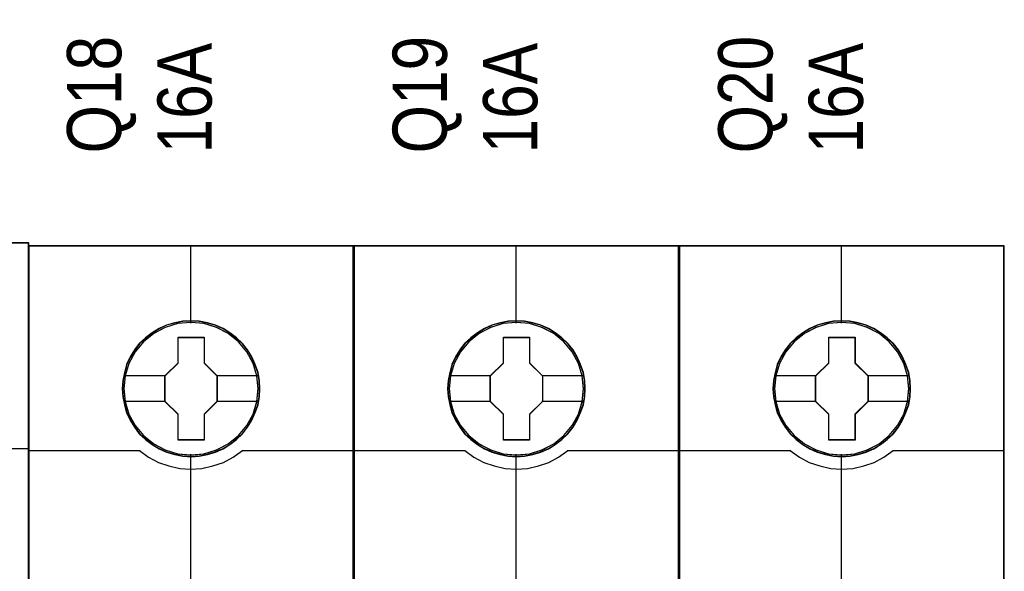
# Model space of a CAD drawing. Header units: millimetres. Extents: x -1290 to 1795, y -4192 to -1311.
# Tile 530 of 656: x 1084.77 to 1095.65, y -3002.36 to -2996.27. Entities that reach past the tile are written whole.
import ezdxf

# ---------------------------------------------------------------- set-up
doc = ezdxf.new("R2010")
doc.units = ezdxf.units.MM
doc.layers.add('45', color=7, linetype='Continuous')
doc.layers.add('Aparatura', color=7, linetype='Continuous', lineweight=13)
doc.styles.get("Standard").update_dxf_attribs({"font": 'ARIALN.TTF', "width": 0.8})

# ---------------------------------------------------------------- blocks, each defined once
blk = doc.blocks.new('*U411')
at = {"layer": '45', "color": 7}
for points in [[(189.646347, -533.443271), (117.625529, -533.443271), (117.625529, -615.466039), (189.646347, -615.466039), (189.646347, -533.443271)], [(189.624863, -533.464815), (117.647013, -533.464815), (117.647013, -615.44629), (189.624863, -615.44629), (189.624863, -533.464815)]]:
    blk.add_lwpolyline(points, close=True, dxfattribs=at)
at = {"layer": '45', "color": 139}
blk.add_lwpolyline([(189.646347, -533.443271), (117.625529, -533.443271), (117.625529, -615.466039), (189.646347, -615.466039), (189.646347, -533.443271)], close=True, dxfattribs=at)
blk.add_lwpolyline([(183.430371, -544.800711), (189.646347, -544.800711)], dxfattribs=at)
blk = doc.blocks.new('*U412')
at = {"layer": '45', "color": 7}
for points in [[(207.58889, -533.603058), (189.615912, -533.603058), (189.615912, -615.327797), (207.58889, -615.327797), (207.58889, -533.603058)], [(202.405927, -541.504492), (202.383618, -541.053127), (202.311117, -540.601761), (202.154961, -540.16691), (201.970919, -539.748571), (201.736685, -539.357755), (201.457834, -539.010975), (201.123213, -538.691717), (200.75513, -538.410989), (200.387046, -538.168794), (199.952039, -537.981642), (199.517032, -537.85504), (199.059716, -537.766969), (198.607978, -537.744951), (198.150663, -537.766969), (197.704501, -537.85504), (197.252763, -537.981642), (196.840064, -538.168794), (196.449672, -538.410989), (196.087166, -538.691717), (195.746968, -539.010975), (195.484848, -539.357755), (195.23946, -539.748571), (195.038687, -540.16691), (194.92157, -540.601761), (194.832337, -541.053127), (194.798875, -541.504492), (194.832337, -541.950352), (194.92157, -542.390708), (195.038687, -542.82556), (195.23946, -543.238394), (195.484848, -543.634715), (195.746968, -543.992504), (196.087166, -544.311762), (196.449672, -544.592489), (196.840064, -544.823676), (197.252763, -545.010828), (197.704501, -545.142934), (198.150663, -545.23651), (198.607978, -545.258528), (199.059716, -545.23651), (199.517032, -545.142934), (199.952039, -545.010828), (200.387046, -544.823676), (200.75513, -544.592489), (201.123213, -544.311762), (201.457834, -543.992504), (201.736685, -543.634715), (201.970919, -543.238394), (202.154961, -542.82556), (202.311117, -542.390708), (202.383618, -541.950352), (202.405927, -541.504492)], [(202.405927, -541.504492), (202.383618, -541.053127), (202.311117, -540.601761), (202.154961, -540.16691), (201.970919, -539.748571), (201.736685, -539.357755), (201.457834, -539.010975), (201.123213, -538.691717), (200.75513, -538.410989), (200.387046, -538.168794), (199.952039, -537.981642), (199.517032, -537.85504), (199.059716, -537.766969), (198.607978, -537.744951), (198.150663, -537.766969), (197.704501, -537.85504), (197.252763, -537.981642), (196.840064, -538.168794), (196.449672, -538.410989), (196.087166, -538.691717), (195.746968, -539.010975), (195.484848, -539.357755), (195.23946, -539.748571), (195.038687, -540.16691), (194.92157, -540.601761), (194.832337, -541.053127), (194.798875, -541.504492), (194.832337, -541.950352), (194.92157, -542.390708), (195.038687, -542.82556), (195.23946, -543.238394), (195.484848, -543.634715), (195.746968, -543.992504), (196.087166, -544.311762), (196.449672, -544.592489), (196.840064, -544.823676), (197.252763, -545.010828), (197.704501, -545.142934), (198.150663, -545.23651), (198.607978, -545.258528), (199.059716, -545.23651), (199.517032, -545.142934), (199.952039, -545.010828), (200.387046, -544.823676), (200.75513, -544.592489), (201.123213, -544.311762), (201.457834, -543.992504), (201.736685, -543.634715), (201.970919, -543.238394), (202.154961, -542.82556), (202.311117, -542.390708), (202.383618, -541.950352), (202.405927, -541.504492)], [(197.88806, -538.648016), (199.338984, -538.648016), (199.338984, -540.075871), (200.058823, -540.781528), (200.058823, -542.209383), (199.338984, -542.926066), (199.338984, -544.342895), (197.88806, -544.342895), (197.88806, -542.926066), (197.15135, -542.209383), (197.15135, -540.781528), (197.88806, -540.075871), (197.88806, -538.648016)], [(197.88806, -538.648016), (199.338984, -538.648016), (199.338984, -538.648016), (199.338984, -540.075871), (199.338984, -540.075871), (200.058823, -540.781528), (200.058823, -540.781528), (200.058823, -542.209383), (200.058823, -542.209383), (199.338984, -542.926066), (199.338984, -542.926066), (199.338984, -544.342895), (199.338984, -544.342895), (197.88806, -544.342895), (197.88806, -544.342895), (197.88806, -542.926066), (197.88806, -542.926066), (197.15135, -542.209383), (197.15135, -542.209383), (197.15135, -540.781528), (197.15135, -540.781528), (197.88806, -540.075871), (197.88806, -540.075871), (197.88806, -538.648016), (197.88806, -538.648016)], [(197.896437, -538.66597), (199.328599, -538.66597), (199.328599, -540.084821), (200.039129, -540.78603), (200.039129, -542.204881), (199.328599, -542.917046), (199.328599, -544.324941), (197.896437, -544.324941), (197.896437, -542.917046), (197.169253, -542.204881), (197.169253, -540.78603), (197.896437, -540.084821), (197.896437, -538.66597)]]:
    blk.add_lwpolyline(points, close=True, dxfattribs=at)
at = {"layer": '45', "color": 139}
for points in [[(207.58889, -533.603058), (189.615912, -533.603058), (189.615912, -615.327797), (207.58889, -615.327797), (207.58889, -533.603058)], [(202.386233, -541.504478), (202.364035, -541.05527), (202.291892, -540.606062), (202.136508, -540.173289), (201.953376, -539.75695), (201.720299, -539.368001), (201.442826, -539.022878), (201.109859, -538.705146), (200.743595, -538.42576), (200.377331, -538.184722), (199.944474, -537.998465), (199.511616, -537.872467), (199.056561, -537.784817), (198.607055, -537.762904), (198.152, -537.784817), (197.708044, -537.872467), (197.258538, -537.998465), (196.847878, -538.184722), (196.459417, -538.42576), (196.098702, -538.705146), (195.760186, -539.022878), (195.499361, -539.368001), (195.255185, -539.75695), (195.055405, -540.173289), (194.938866, -540.606062), (194.850075, -541.05527), (194.816779, -541.504478), (194.850075, -541.948208), (194.938866, -542.38646), (195.055405, -542.819234), (195.255185, -543.230095), (195.499361, -543.624521), (195.760186, -543.980601), (196.098702, -544.298333), (196.459417, -544.577719), (196.847878, -544.807801), (197.258538, -544.994058), (197.708044, -545.125533), (198.152, -545.218662), (198.607055, -545.240574), (199.056561, -545.218662), (199.511616, -545.125533), (199.944474, -544.994058), (200.377331, -544.807801), (200.743595, -544.577719), (201.109859, -544.298333), (201.442826, -543.980601), (201.720299, -543.624521), (201.953376, -543.230095), (202.136508, -542.819234), (202.291892, -542.38646), (202.364035, -541.948208), (202.386233, -541.504478)], [(202.316411, -541.504432), (202.23832, -540.783318), (202.031936, -540.100737), (201.691682, -539.467697), (201.223135, -538.911724), (200.665342, -538.454835), (200.023879, -538.119049), (199.326637, -537.904366), (198.601506, -537.838309), (197.876374, -537.904366), (197.179132, -538.119049), (196.543248, -538.454835), (195.979876, -538.911724), (195.51133, -539.467697), (195.171076, -540.100737), (194.964692, -540.783318), (194.886601, -541.504432), (194.964692, -542.220042), (195.171076, -542.908128), (195.51133, -543.535663), (195.979876, -544.091636), (196.543248, -544.543021), (197.179132, -544.884312), (197.876374, -545.09349), (198.601506, -545.170555), (199.326637, -545.09349), (200.023879, -544.884312), (200.665342, -544.543021), (201.223135, -544.091636), (201.691682, -543.535663), (202.031936, -542.908128), (202.23832, -542.220042), (202.316411, -541.504432)], [(202.31104, -541.498987), (202.238523, -540.783366), (202.032127, -540.100773), (201.686276, -539.462219), (201.22886, -538.906236), (200.665457, -538.454845), (200.01838, -538.113548), (199.3211, -537.904367), (198.595928, -537.838309), (197.876334, -537.904367), (197.184631, -538.113548), (196.537555, -538.454845), (195.974152, -538.906236), (195.516735, -539.462219), (195.170884, -540.100773), (194.958911, -540.783366), (194.891972, -541.498987), (194.958911, -542.214608), (195.170884, -542.902705), (195.516735, -543.53025), (195.974152, -544.091738), (196.537555, -544.543129), (197.184631, -544.878921), (197.876334, -545.093607), (198.595928, -545.165169), (199.3211, -545.093607), (200.01838, -544.878921), (200.665457, -544.543129), (201.22886, -544.091738), (201.686276, -543.53025), (202.032127, -542.902705), (202.238523, -542.214608), (202.31104, -541.498987)]]:
    blk.add_lwpolyline(points, close=True, dxfattribs=at)
at = {"layer": '45', "color": 59}
blk.add_lwpolyline([(207.569197, -533.622807), (189.633815, -533.622807), (189.633815, -615.309843), (207.569197, -615.309843), (207.569197, -533.622807)], close=True, dxfattribs=at)
at = {"layer": '45', "color": 139}
for points in [[(198.576441, -533.603058), (198.576441, -537.881398)], [(189.615912, -544.924591), (195.796081, -544.924591)], [(195.758485, -544.924591), (196.261338, -545.282765), (196.80889, -545.572716), (197.384378, -545.771701), (197.993389, -545.908149), (198.596814, -545.947946), (199.211413, -545.908149), (199.820424, -545.771701), (200.395912, -545.572716), (200.932289, -545.282765), (201.446317, -544.924591)], [(198.576441, -545.122081), (198.576441, -552.34481)], [(201.40693, -544.924591), (207.58889, -544.924591)]]:
    blk.add_lwpolyline(points, dxfattribs=at)
at = {"layer": '45', "color": 7}
for points in [[(194.870488, -540.768335), (197.188947, -540.768335)], [(200.019436, -540.768335), (202.334314, -540.768335)], [(194.870488, -542.186669), (197.188947, -542.186669)], [(200.019436, -542.186669), (202.334314, -542.186669)]]:
    blk.add_lwpolyline(points, dxfattribs=at)
blk = doc.blocks.new('*U413')
at = {"layer": '45', "color": 7}
for points in [[(225.574401, -533.603058), (207.601423, -533.603058), (207.601423, -615.327797), (225.574401, -615.327797), (225.574401, -533.603058)], [(220.391438, -541.504492), (220.36913, -541.053127), (220.296628, -540.601761), (220.140472, -540.16691), (219.95643, -539.748571), (219.722196, -539.357755), (219.443345, -539.010975), (219.108724, -538.691717), (218.740641, -538.410989), (218.372557, -538.168794), (217.93755, -537.981642), (217.502543, -537.85504), (217.045227, -537.766969), (216.593489, -537.744951), (216.136174, -537.766969), (215.690012, -537.85504), (215.238274, -537.981642), (214.825575, -538.168794), (214.435183, -538.410989), (214.072677, -538.691717), (213.732479, -539.010975), (213.47036, -539.357755), (213.224971, -539.748571), (213.024198, -540.16691), (212.907081, -540.601761), (212.817849, -541.053127), (212.784386, -541.504492), (212.817849, -541.950352), (212.907081, -542.390708), (213.024198, -542.82556), (213.224971, -543.238394), (213.47036, -543.634715), (213.732479, -543.992504), (214.072677, -544.311762), (214.435183, -544.592489), (214.825575, -544.823676), (215.238274, -545.010828), (215.690012, -545.142934), (216.136174, -545.23651), (216.593489, -545.258528), (217.045227, -545.23651), (217.502543, -545.142934), (217.93755, -545.010828), (218.372557, -544.823676), (218.740641, -544.592489), (219.108724, -544.311762), (219.443345, -543.992504), (219.722196, -543.634715), (219.95643, -543.238394), (220.140472, -542.82556), (220.296628, -542.390708), (220.36913, -541.950352), (220.391438, -541.504492)], [(220.391438, -541.504492), (220.36913, -541.053127), (220.296628, -540.601761), (220.140472, -540.16691), (219.95643, -539.748571), (219.722196, -539.357755), (219.443345, -539.010975), (219.108724, -538.691717), (218.740641, -538.410989), (218.372557, -538.168794), (217.93755, -537.981642), (217.502543, -537.85504), (217.045227, -537.766969), (216.593489, -537.744951), (216.136174, -537.766969), (215.690012, -537.85504), (215.238274, -537.981642), (214.825575, -538.168794), (214.435183, -538.410989), (214.072677, -538.691717), (213.732479, -539.010975), (213.47036, -539.357755), (213.224971, -539.748571), (213.024198, -540.16691), (212.907081, -540.601761), (212.817849, -541.053127), (212.784386, -541.504492), (212.817849, -541.950352), (212.907081, -542.390708), (213.024198, -542.82556), (213.224971, -543.238394), (213.47036, -543.634715), (213.732479, -543.992504), (214.072677, -544.311762), (214.435183, -544.592489), (214.825575, -544.823676), (215.238274, -545.010828), (215.690012, -545.142934), (216.136174, -545.23651), (216.593489, -545.258528), (217.045227, -545.23651), (217.502543, -545.142934), (217.93755, -545.010828), (218.372557, -544.823676), (218.740641, -544.592489), (219.108724, -544.311762), (219.443345, -543.992504), (219.722196, -543.634715), (219.95643, -543.238394), (220.140472, -542.82556), (220.296628, -542.390708), (220.36913, -541.950352), (220.391438, -541.504492)], [(215.873571, -538.648016), (217.324495, -538.648016), (217.324495, -540.075871), (218.044334, -540.781528), (218.044334, -542.209383), (217.324495, -542.926066), (217.324495, -544.342895), (215.873571, -544.342895), (215.873571, -542.926066), (215.136861, -542.209383), (215.136861, -540.781528), (215.873571, -540.075871), (215.873571, -538.648016)], [(215.873571, -538.648016), (217.324495, -538.648016), (217.324495, -538.648016), (217.324495, -540.075871), (217.324495, -540.075871), (218.044334, -540.781528), (218.044334, -540.781528), (218.044334, -542.209383), (218.044334, -542.209383), (217.324495, -542.926066), (217.324495, -542.926066), (217.324495, -544.342895), (217.324495, -544.342895), (215.873571, -544.342895), (215.873571, -544.342895), (215.873571, -542.926066), (215.873571, -542.926066), (215.136861, -542.209383), (215.136861, -542.209383), (215.136861, -540.781528), (215.136861, -540.781528), (215.873571, -540.075871), (215.873571, -540.075871), (215.873571, -538.648016), (215.873571, -538.648016)], [(215.883738, -538.66597), (217.3159, -538.66597), (217.3159, -540.084821), (218.026431, -540.78603), (218.026431, -542.204881), (217.3159, -542.917046), (217.3159, -544.324941), (215.883738, -544.324941), (215.883738, -542.917046), (215.156555, -542.204881), (215.156555, -540.78603), (215.883738, -540.084821), (215.883738, -538.66597)]]:
    blk.add_lwpolyline(points, close=True, dxfattribs=at)
at = {"layer": '45', "color": 139}
for points in [[(225.574401, -533.603058), (207.601423, -533.603058), (207.601423, -615.327797), (225.574401, -615.327797), (225.574401, -533.603058)], [(220.373534, -541.504478), (220.351331, -541.05527), (220.279171, -540.606062), (220.12375, -540.173289), (219.940575, -539.75695), (219.707443, -539.368001), (219.429904, -539.022878), (219.096858, -538.705146), (218.730508, -538.42576), (218.364157, -538.184722), (217.931197, -537.998465), (217.498238, -537.872467), (217.043075, -537.784817), (216.593463, -537.762904), (216.1383, -537.784817), (215.694239, -537.872467), (215.244627, -537.998465), (214.83387, -538.184722), (214.445316, -538.42576), (214.084517, -538.705146), (213.74592, -539.022878), (213.485034, -539.368001), (213.2408, -539.75695), (213.040973, -540.173289), (212.924406, -540.606062), (212.835594, -541.05527), (212.80229, -541.504478), (212.835594, -541.948208), (212.924406, -542.38646), (213.040973, -542.819234), (213.2408, -543.230095), (213.485034, -543.624521), (213.74592, -543.980601), (214.084517, -544.298333), (214.445316, -544.577719), (214.83387, -544.807801), (215.244627, -544.994058), (215.694239, -545.125533), (216.1383, -545.218662), (216.593463, -545.240574), (217.043075, -545.218662), (217.498238, -545.125533), (217.931197, -544.994058), (218.364157, -544.807801), (218.730508, -544.577719), (219.096858, -544.298333), (219.429904, -543.980601), (219.707443, -543.624521), (219.940575, -543.230095), (220.12375, -542.819234), (220.279171, -542.38646), (220.351331, -541.948208), (220.373534, -541.504478)], [(220.303712, -541.504432), (220.225621, -540.783318), (220.019237, -540.100737), (219.678983, -539.467697), (219.210437, -538.911724), (218.652643, -538.454835), (218.011181, -538.119049), (217.313939, -537.904366), (216.588807, -537.838309), (215.863676, -537.904366), (215.166434, -538.119049), (214.530549, -538.454835), (213.967178, -538.911724), (213.498631, -539.467697), (213.158377, -540.100737), (212.951993, -540.783318), (212.873902, -541.504432), (212.951993, -542.220042), (213.158377, -542.908128), (213.498631, -543.535663), (213.967178, -544.091636), (214.530549, -544.543021), (215.166434, -544.884312), (215.863676, -545.09349), (216.588807, -545.170555), (217.313939, -545.09349), (218.011181, -544.884312), (218.652643, -544.543021), (219.210437, -544.091636), (219.678983, -543.535663), (220.019237, -542.908128), (220.225621, -542.220042), (220.303712, -541.504432)], [(220.298341, -541.498987), (220.225824, -540.783366), (220.019429, -540.100773), (219.673578, -539.462219), (219.216161, -538.906236), (218.652758, -538.454845), (218.005682, -538.113548), (217.308401, -537.904367), (216.583229, -537.838309), (215.863635, -537.904367), (215.171933, -538.113548), (214.524856, -538.454845), (213.961453, -538.906236), (213.504037, -539.462219), (213.158185, -540.100773), (212.946212, -540.783366), (212.879273, -541.498987), (212.946212, -542.214608), (213.158185, -542.902705), (213.504037, -543.53025), (213.961453, -544.091738), (214.524856, -544.543129), (215.171933, -544.878921), (215.863635, -545.093607), (216.583229, -545.165169), (217.308401, -545.093607), (218.005682, -544.878921), (218.652758, -544.543129), (219.216161, -544.091738), (219.673578, -543.53025), (220.019429, -542.902705), (220.225824, -542.214608), (220.298341, -541.498987)]]:
    blk.add_lwpolyline(points, close=True, dxfattribs=at)
at = {"layer": '45', "color": 59}
blk.add_lwpolyline([(225.556498, -533.622807), (207.621116, -533.622807), (207.621116, -615.309843), (225.556498, -615.309843), (225.556498, -533.622807)], close=True, dxfattribs=at)
at = {"layer": '45', "color": 139}
for points in [[(216.563743, -533.603058), (216.563743, -537.881398)], [(207.601423, -544.924591), (213.783383, -544.924591)], [(213.743996, -544.924591), (214.246849, -545.282765), (214.794401, -545.572716), (215.369889, -545.771701), (215.9789, -545.908149), (216.582325, -545.947946), (217.196924, -545.908149), (217.805935, -545.771701), (218.381423, -545.572716), (218.9178, -545.282765), (219.431828, -544.924591)], [(216.563743, -545.122081), (216.563743, -552.34481)], [(219.394232, -544.924591), (225.574401, -544.924591)]]:
    blk.add_lwpolyline(points, dxfattribs=at)
at = {"layer": '45', "color": 7}
for points in [[(212.855999, -540.768335), (215.176248, -540.768335)], [(218.006737, -540.768335), (220.319825, -540.768335)], [(212.855999, -542.186669), (215.176248, -542.186669)], [(218.006737, -542.186669), (220.319825, -542.186669)]]:
    blk.add_lwpolyline(points, dxfattribs=at)
blk = doc.blocks.new('*U414')
at = {"layer": '45', "color": 7}
for points in [[(243.561703, -533.603058), (225.588724, -533.603058), (225.588724, -615.327797), (243.561703, -615.327797), (243.561703, -533.603058)], [(238.378739, -541.504492), (238.356431, -541.053127), (238.28393, -540.601761), (238.127773, -540.16691), (237.943732, -539.748571), (237.709497, -539.357755), (237.430646, -539.010975), (237.096025, -538.691717), (236.727942, -538.410989), (236.359859, -538.168794), (235.924852, -537.981642), (235.489844, -537.85504), (235.032529, -537.766969), (234.58079, -537.744951), (234.123475, -537.766969), (233.677314, -537.85504), (233.225575, -537.981642), (232.812876, -538.168794), (232.422485, -538.410989), (232.059979, -538.691717), (231.719781, -539.010975), (231.457661, -539.357755), (231.212272, -539.748571), (231.0115, -540.16691), (230.894382, -540.601761), (230.80515, -541.053127), (230.771688, -541.504492), (230.80515, -541.950352), (230.894382, -542.390708), (231.0115, -542.82556), (231.212272, -543.238394), (231.457661, -543.634715), (231.719781, -543.992504), (232.059979, -544.311762), (232.422485, -544.592489), (232.812876, -544.823676), (233.225575, -545.010828), (233.677314, -545.142934), (234.123475, -545.23651), (234.58079, -545.258528), (235.032529, -545.23651), (235.489844, -545.142934), (235.924852, -545.010828), (236.359859, -544.823676), (236.727942, -544.592489), (237.096025, -544.311762), (237.430646, -543.992504), (237.709497, -543.634715), (237.943732, -543.238394), (238.127773, -542.82556), (238.28393, -542.390708), (238.356431, -541.950352), (238.378739, -541.504492)], [(238.378739, -541.504492), (238.356431, -541.053127), (238.28393, -540.601761), (238.127773, -540.16691), (237.943732, -539.748571), (237.709497, -539.357755), (237.430646, -539.010975), (237.096025, -538.691717), (236.727942, -538.410989), (236.359859, -538.168794), (235.924852, -537.981642), (235.489844, -537.85504), (235.032529, -537.766969), (234.58079, -537.744951), (234.123475, -537.766969), (233.677314, -537.85504), (233.225575, -537.981642), (232.812876, -538.168794), (232.422485, -538.410989), (232.059979, -538.691717), (231.719781, -539.010975), (231.457661, -539.357755), (231.212272, -539.748571), (231.0115, -540.16691), (230.894382, -540.601761), (230.80515, -541.053127), (230.771688, -541.504492), (230.80515, -541.950352), (230.894382, -542.390708), (231.0115, -542.82556), (231.212272, -543.238394), (231.457661, -543.634715), (231.719781, -543.992504), (232.059979, -544.311762), (232.422485, -544.592489), (232.812876, -544.823676), (233.225575, -545.010828), (233.677314, -545.142934), (234.123475, -545.23651), (234.58079, -545.258528), (235.032529, -545.23651), (235.489844, -545.142934), (235.924852, -545.010828), (236.359859, -544.823676), (236.727942, -544.592489), (237.096025, -544.311762), (237.430646, -543.992504), (237.709497, -543.634715), (237.943732, -543.238394), (238.127773, -542.82556), (238.28393, -542.390708), (238.356431, -541.950352), (238.378739, -541.504492)], [(233.860872, -538.648016), (235.311797, -538.648016), (235.311797, -540.075871), (236.031635, -540.781528), (236.031635, -542.209383), (235.311797, -542.926066), (235.311797, -544.342895), (233.860872, -544.342895), (233.860872, -542.926066), (233.124163, -542.209383), (233.124163, -540.781528), (233.860872, -540.075871), (233.860872, -538.648016)], [(233.860872, -538.648016), (235.311797, -538.648016), (235.311797, -538.648016), (235.311797, -540.075871), (235.311797, -540.075871), (236.031635, -540.781528), (236.031635, -540.781528), (236.031635, -542.209383), (236.031635, -542.209383), (235.311797, -542.926066), (235.311797, -542.926066), (235.311797, -544.342895), (235.311797, -544.342895), (233.860872, -544.342895), (233.860872, -544.342895), (233.860872, -542.926066), (233.860872, -542.926066), (233.124163, -542.209383), (233.124163, -542.209383), (233.124163, -540.781528), (233.124163, -540.781528), (233.860872, -540.075871), (233.860872, -540.075871), (233.860872, -538.648016), (233.860872, -538.648016)], [(233.869249, -538.66597), (235.301411, -538.66597), (235.301411, -540.084821), (236.011942, -540.78603), (236.011942, -542.204881), (235.301411, -542.917046), (235.301411, -544.324941), (233.869249, -544.324941), (233.869249, -542.917046), (233.142066, -542.204881), (233.142066, -540.78603), (233.869249, -540.084821), (233.869249, -538.66597)]]:
    blk.add_lwpolyline(points, close=True, dxfattribs=at)
at = {"layer": '45', "color": 139}
for points in [[(243.561703, -533.603058), (225.588724, -533.603058), (225.588724, -615.327797), (243.561703, -615.327797), (243.561703, -533.603058)], [(238.359046, -541.504478), (238.336848, -541.05527), (238.264705, -540.606062), (238.10932, -540.173289), (237.926188, -539.75695), (237.693111, -539.368001), (237.415638, -539.022878), (237.082671, -538.705146), (236.716407, -538.42576), (236.350143, -538.184722), (235.917286, -537.998465), (235.484429, -537.872467), (235.029373, -537.784817), (234.579868, -537.762904), (234.124812, -537.784817), (233.680856, -537.872467), (233.23135, -537.998465), (232.820691, -538.184722), (232.432229, -538.42576), (232.071515, -538.705146), (231.732998, -539.022878), (231.472174, -539.368001), (231.227998, -539.75695), (231.028217, -540.173289), (230.911679, -540.606062), (230.822888, -541.05527), (230.789591, -541.504478), (230.822888, -541.948208), (230.911679, -542.38646), (231.028217, -542.819234), (231.227998, -543.230095), (231.472174, -543.624521), (231.732998, -543.980601), (232.071515, -544.298333), (232.432229, -544.577719), (232.820691, -544.807801), (233.23135, -544.994058), (233.680856, -545.125533), (234.124812, -545.218662), (234.579868, -545.240574), (235.029373, -545.218662), (235.484429, -545.125533), (235.917286, -544.994058), (236.350143, -544.807801), (236.716407, -544.577719), (237.082671, -544.298333), (237.415638, -543.980601), (237.693111, -543.624521), (237.926188, -543.230095), (238.10932, -542.819234), (238.264705, -542.38646), (238.336848, -541.948208), (238.359046, -541.504478)], [(238.289223, -541.504432), (238.211132, -540.783318), (238.004749, -540.100737), (237.664494, -539.467697), (237.195948, -538.911724), (236.638154, -538.454835), (235.996692, -538.119049), (235.29945, -537.904366), (234.574318, -537.838309), (233.849187, -537.904366), (233.151945, -538.119049), (232.51606, -538.454835), (231.952689, -538.911724), (231.484142, -539.467697), (231.143888, -540.100737), (230.937504, -540.783318), (230.859413, -541.504432), (230.937504, -542.220042), (231.143888, -542.908128), (231.484142, -543.535663), (231.952689, -544.091636), (232.51606, -544.543021), (233.151945, -544.884312), (233.849187, -545.09349), (234.574318, -545.170555), (235.29945, -545.09349), (235.996692, -544.884312), (236.638154, -544.543021), (237.195948, -544.091636), (237.664494, -543.535663), (238.004749, -542.908128), (238.211132, -542.220042), (238.289223, -541.504432)], [(238.283852, -541.498987), (238.211335, -540.783366), (238.00494, -540.100773), (237.659089, -539.462219), (237.201672, -538.906236), (236.638269, -538.454845), (235.991193, -538.113548), (235.293912, -537.904367), (234.56874, -537.838309), (233.849146, -537.904367), (233.157444, -538.113548), (232.510367, -538.454845), (231.946964, -538.906236), (231.489548, -539.462219), (231.143697, -540.100773), (230.931723, -540.783366), (230.864784, -541.498987), (230.931723, -542.214608), (231.143697, -542.902705), (231.489548, -543.53025), (231.946964, -544.091738), (232.510367, -544.543129), (233.157444, -544.878921), (233.849146, -545.093607), (234.56874, -545.165169), (235.293912, -545.093607), (235.991193, -544.878921), (236.638269, -544.543129), (237.201672, -544.091738), (237.659089, -543.53025), (238.00494, -542.902705), (238.211335, -542.214608), (238.283852, -541.498987)]]:
    blk.add_lwpolyline(points, close=True, dxfattribs=at)
at = {"layer": '45', "color": 59}
blk.add_lwpolyline([(243.542009, -533.622807), (225.606627, -533.622807), (225.606627, -615.309843), (243.542009, -615.309843), (243.542009, -533.622807)], close=True, dxfattribs=at)
at = {"layer": '45', "color": 139}
for points in [[(234.549254, -533.603058), (234.549254, -537.881398)], [(225.588724, -544.924591), (231.768894, -544.924591)], [(231.731297, -544.924591), (232.234151, -545.282765), (232.781702, -545.572716), (233.35719, -545.771701), (233.966202, -545.908149), (234.569626, -545.947946), (235.184225, -545.908149), (235.793237, -545.771701), (236.368725, -545.572716), (236.905102, -545.282765), (237.41913, -544.924591)], [(234.549254, -545.122081), (234.549254, -552.34481)], [(237.379743, -544.924591), (243.561703, -544.924591)]]:
    blk.add_lwpolyline(points, dxfattribs=at)
at = {"layer": '45', "color": 7}
for points in [[(230.8433, -540.768335), (233.161759, -540.768335)], [(235.992248, -540.768335), (238.307126, -540.768335)], [(230.8433, -542.186669), (233.161759, -542.186669)], [(235.992248, -542.186669), (238.307126, -542.186669)]]:
    blk.add_lwpolyline(points, dxfattribs=at)

msp = doc.modelspace()

# ---------------------------------------------------------------- block references
at = {"layer": 'Aparatura', "color": 7, "lineweight": 13}
ref = msp.add_blockref('*U412', (1046.942, -2892.044), dxfattribs=dict(at, xscale=0.2, yscale=0.2, zscale=0.2))
ref.add_attrib('Oznaczenie', 'Q18', (1085.892, -2997.744), dxfattribs={"layer": '0', "height": 0.6, "rotation": 90, "flags": 2})
ref.add_attrib('Pr¹d znamionowy', '16A', (1086.892, -2997.744), dxfattribs={"layer": '0', "height": 0.6, "rotation": 90, "flags": 2})
ref = msp.add_blockref('*U413', (1046.942, -2892.044), dxfattribs=dict(at, xscale=0.2, yscale=0.2, zscale=0.2))
ref.add_attrib('Oznaczenie', 'Q19', (1089.492, -2997.744), dxfattribs={"layer": '0', "height": 0.6, "rotation": 90, "flags": 2})
ref.add_attrib('Pr¹d znamionowy', '16A', (1090.492, -2997.744), dxfattribs={"layer": '0', "height": 0.6, "rotation": 90, "flags": 2})
ref = msp.add_blockref('*U414', (1046.942, -2892.044), dxfattribs=dict(at, xscale=0.2, yscale=0.2, zscale=0.2))
ref.add_attrib('Oznaczenie', 'Q20', (1093.092, -2997.744), dxfattribs={"layer": '0', "height": 0.6, "rotation": 90, "flags": 2})
ref.add_attrib('Pr¹d znamionowy', '16A', (1094.092, -2997.744), dxfattribs={"layer": '0', "height": 0.6, "rotation": 90, "flags": 2})
at = {"layer": 'Aparatura', "color": 7, "lineweight": 13, "xscale": 0.2, "yscale": 0.2, "zscale": 0.2}
msp.add_blockref('*U411', (1046.942, -2892.044), dxfattribs=at)

doc.saveas('drawing.dxf')
